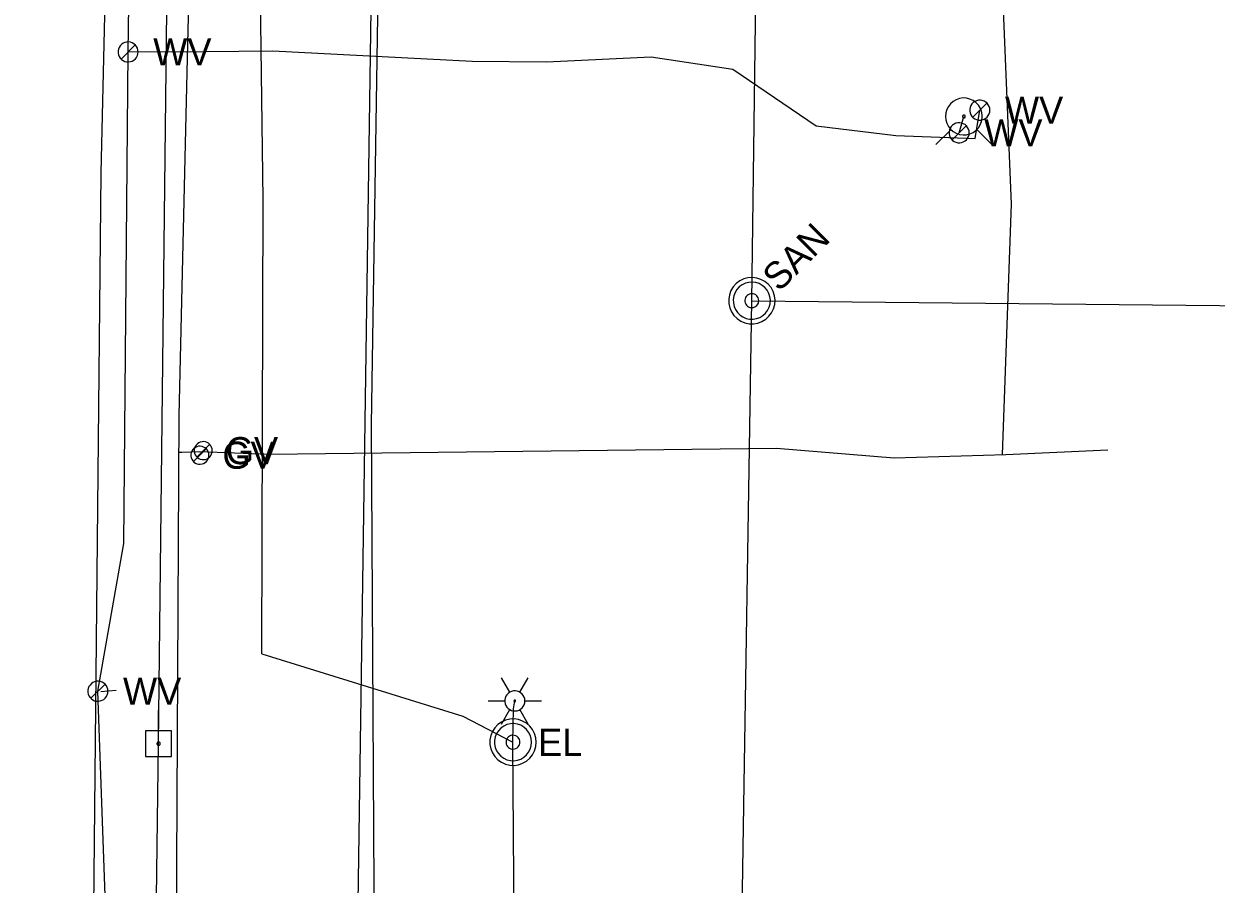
# Model space of a CAD drawing. Extents: x 600849 to 606371, y 330010 to 403088.
# Drawn here: x 601972.2 to 602141.8, y 360055.1 to 360177.4 of the extents above; entities that cross this region are included whole.
import ezdxf

# ---------------------------------------------------------------- set-up
doc = ezdxf.new("R2010")
doc.units = 0
for name, color, linetype in [('E_LTG', 7, 'Continuous'), ('E_LTG_CID', 7, 'Continuous'), ('E_UTL_E', 7, 'Continuous'), ('E_UTL_E_UG', 7, 'Continuous'), ('E_UTL_EPowerPole', 7, 'Continuous'), ('E_UTL_FO_UG', 7, 'Continuous'), ('E_UTL_G', 7, 'Continuous'), ('E_UTL_G_UG', 7, 'Continuous'), ('E_UTL_Overhead', 7, 'Continuous'), ('E_UTL_SAN', 7, 'Continuous'), ('E_UTL_SAN_UG', 7, 'Continuous'), ('E_UTL_T_UG', 7, 'Continuous'), ('E_UTL_W', 7, 'Continuous'), ('E_UTL_W_UG', 7, 'Continuous'), ('E_UTL_WHydrant', 7, 'Continuous')]:
    doc.layers.add(name, color=color, linetype=linetype)

msp = doc.modelspace()

# ---------------------------------------------------------------- linework, layer by layer
at = {"layer": 'E_LTG'}
for points in [[(602041.3, 360082.34), (602040.11, 360084.4)], [(602042.73, 360082.34), (602043.92, 360084.4)], [(602043.44, 360081.1), (602043.42, 360081.38), (602043.34, 360081.64), (602043.22, 360081.88), (602043.05, 360082.09), (602042.84, 360082.27), (602042.61, 360082.4), (602042.35, 360082.49), (602042.08, 360082.53), (602041.81, 360082.52), (602041.55, 360082.46), (602041.3, 360082.34), (602041.08, 360082.18), (602040.89, 360081.99), (602040.74, 360081.76), (602040.64, 360081.51), (602040.59, 360081.24), (602040.59, 360080.97), (602040.64, 360080.7), (602040.74, 360080.45), (602040.89, 360080.22), (602041.08, 360080.02), (602041.3, 360079.87), (602041.55, 360079.75), (602041.81, 360079.69), (602042.08, 360079.68), (602042.35, 360079.72), (602042.61, 360079.8), (602042.84, 360079.94), (602043.05, 360080.12), (602043.22, 360080.33), (602043.34, 360080.57), (602043.42, 360080.83), (602043.44, 360081.1)], [(602043.44, 360081.1), (602043.42, 360081.38), (602043.34, 360081.64), (602043.22, 360081.88), (602043.05, 360082.09), (602042.84, 360082.27), (602042.61, 360082.4), (602042.35, 360082.49), (602042.08, 360082.53), (602041.81, 360082.52), (602041.55, 360082.46), (602041.3, 360082.34), (602041.08, 360082.18), (602040.89, 360081.99), (602040.74, 360081.76), (602040.64, 360081.51), (602040.59, 360081.24), (602040.59, 360080.97), (602040.64, 360080.7), (602040.74, 360080.45), (602040.89, 360080.22), (602041.08, 360080.02), (602041.3, 360079.87), (602041.55, 360079.75), (602041.81, 360079.69), (602042.08, 360079.68), (602042.35, 360079.72), (602042.61, 360079.8), (602042.84, 360079.94), (602043.05, 360080.12), (602043.22, 360080.33), (602043.34, 360080.57), (602043.42, 360080.83), (602043.44, 360081.1)], [(602043.44, 360081.1), (602043.42, 360081.38), (602043.34, 360081.64), (602043.22, 360081.88), (602043.05, 360082.09), (602042.84, 360082.27), (602042.61, 360082.4), (602042.35, 360082.49), (602042.08, 360082.53), (602041.81, 360082.52), (602041.55, 360082.46), (602041.3, 360082.34), (602041.08, 360082.18), (602040.89, 360081.99), (602040.74, 360081.76), (602040.64, 360081.51), (602040.59, 360081.24), (602040.59, 360080.97), (602040.64, 360080.7), (602040.74, 360080.45), (602040.89, 360080.22), (602041.08, 360080.02), (602041.3, 360079.87), (602041.55, 360079.75), (602041.81, 360079.69), (602042.08, 360079.68), (602042.35, 360079.72), (602042.61, 360079.8), (602042.84, 360079.94), (602043.05, 360080.12), (602043.22, 360080.33), (602043.34, 360080.57), (602043.42, 360080.83), (602043.44, 360081.1)], [(602038.2, 360081.1), (602040.58, 360081.1)], [(602040.11, 360077.8), (602041.3, 360079.87)], [(602042.13, 360081.1), (602042.13, 360081.13), (602042.12, 360081.15), (602042.11, 360081.17), (602042.1, 360081.19), (602042.08, 360081.2), (602042.06, 360081.21), (602042.04, 360081.22), (602042.02, 360081.22), (602042, 360081.22), (602041.97, 360081.22), (602041.95, 360081.21), (602041.93, 360081.19), (602041.92, 360081.18), (602041.91, 360081.16), (602041.9, 360081.14), (602041.89, 360081.12), (602041.89, 360081.09), (602041.9, 360081.07), (602041.91, 360081.05), (602041.92, 360081.03), (602041.93, 360081.01), (602041.95, 360081), (602041.97, 360080.99), (602042, 360080.99), (602042.02, 360080.99), (602042.04, 360080.99), (602042.06, 360081), (602042.08, 360081.01), (602042.1, 360081.02), (602042.11, 360081.04), (602042.12, 360081.06), (602042.13, 360081.08), (602042.13, 360081.1)], [(602043.92, 360077.8), (602042.73, 360079.87)], [(602043.44, 360081.1), (602045.82, 360081.1)]]:
    msp.add_lwpolyline(points, dxfattribs=at)
at = {"layer": 'E_LTG_CID'}
msp.add_lwpolyline([(602042.94, 359054.77), (602043.69, 359086.99), (602042.08, 359198.08), (602043.03, 359218.8), (602043.8, 359252.58), (602046.66, 359354.8), (602046.79, 359386.71), (602046.88, 359405.12), (602038.97, 359566.99), (602038.48, 359570.03), (602037.12, 359648.56), (602041.37, 359697.34), (602046.93, 359747.34), (602047.07, 359768.54), (602046.73, 359770.11), (602047.59, 359908.15), (602042.37, 359984.86), (602041.75, 360075.24), (602041.84, 360079.99), (602042.01, 360081.1)], dxfattribs=at)
at = {"layer": 'E_UTL_E'}
for points in [[(602045.05, 360075.24), (602044.99, 360075.86), (602044.82, 360076.47), (602044.53, 360077.02), (602044.14, 360077.52), (602043.67, 360077.93), (602043.12, 360078.24), (602042.53, 360078.45), (602041.91, 360078.54), (602041.28, 360078.51), (602040.67, 360078.36), (602040.1, 360078.1), (602039.59, 360077.73), (602039.16, 360077.28), (602038.82, 360076.75), (602038.59, 360076.17), (602038.47, 360075.55), (602038.47, 360074.93), (602038.59, 360074.31), (602038.82, 360073.73), (602039.16, 360073.2), (602039.59, 360072.75), (602040.1, 360072.38), (602040.67, 360072.12), (602041.28, 360071.97), (602041.91, 360071.94), (602042.53, 360072.03), (602043.12, 360072.24), (602043.67, 360072.55), (602044.14, 360072.96), (602044.53, 360073.45), (602044.82, 360074.01), (602044.99, 360074.61), (602045.05, 360075.24)], [(602045.05, 360075.24), (602044.99, 360075.86), (602044.82, 360076.47), (602044.53, 360077.02), (602044.14, 360077.52), (602043.67, 360077.93), (602043.12, 360078.24), (602042.53, 360078.45), (602041.91, 360078.54), (602041.28, 360078.51), (602040.67, 360078.36), (602040.1, 360078.1), (602039.59, 360077.73), (602039.16, 360077.28), (602038.82, 360076.75), (602038.59, 360076.17), (602038.47, 360075.55), (602038.47, 360074.93), (602038.59, 360074.31), (602038.82, 360073.73), (602039.16, 360073.2), (602039.59, 360072.75), (602040.1, 360072.38), (602040.67, 360072.12), (602041.28, 360071.97), (602041.91, 360071.94), (602042.53, 360072.03), (602043.12, 360072.24), (602043.67, 360072.55), (602044.14, 360072.96), (602044.53, 360073.45), (602044.82, 360074.01), (602044.99, 360074.61), (602045.05, 360075.24)], [(602044.39, 360075.24), (602044.35, 360075.74), (602044.2, 360076.22), (602043.97, 360076.67), (602043.66, 360077.06), (602043.28, 360077.39), (602042.85, 360077.64), (602042.38, 360077.8), (602041.88, 360077.88), (602041.38, 360077.85), (602040.89, 360077.73), (602040.43, 360077.53), (602040.02, 360077.23), (602039.68, 360076.87), (602039.41, 360076.45), (602039.22, 360075.98), (602039.13, 360075.49), (602039.13, 360074.99), (602039.22, 360074.5), (602039.41, 360074.03), (602039.68, 360073.61), (602040.02, 360073.24), (602040.43, 360072.95), (602040.89, 360072.74), (602041.38, 360072.63), (602041.88, 360072.6), (602042.38, 360072.67), (602042.85, 360072.84), (602043.28, 360073.09), (602043.66, 360073.42), (602043.97, 360073.81), (602044.2, 360074.26), (602044.35, 360074.74), (602044.39, 360075.24)], [(602044.39, 360075.24), (602044.35, 360075.74), (602044.2, 360076.22), (602043.97, 360076.67), (602043.66, 360077.06), (602043.28, 360077.39), (602042.85, 360077.64), (602042.38, 360077.8), (602041.88, 360077.88), (602041.38, 360077.85), (602040.89, 360077.73), (602040.43, 360077.53), (602040.02, 360077.23), (602039.68, 360076.87), (602039.41, 360076.45), (602039.22, 360075.98), (602039.13, 360075.49), (602039.13, 360074.99), (602039.22, 360074.5), (602039.41, 360074.03), (602039.68, 360073.61), (602040.02, 360073.24), (602040.43, 360072.95), (602040.89, 360072.74), (602041.38, 360072.63), (602041.88, 360072.6), (602042.38, 360072.67), (602042.85, 360072.84), (602043.28, 360073.09), (602043.66, 360073.42), (602043.97, 360073.81), (602044.2, 360074.26), (602044.35, 360074.74), (602044.39, 360075.24)], [(602042.74, 360075.24), (602042.73, 360075.43), (602042.67, 360075.61), (602042.59, 360075.77), (602042.47, 360075.92), (602042.33, 360076.05), (602042.16, 360076.14), (602041.99, 360076.2), (602041.8, 360076.23), (602041.61, 360076.22), (602041.43, 360076.17), (602041.26, 360076.1), (602041.11, 360075.99), (602040.98, 360075.85), (602040.87, 360075.69), (602040.8, 360075.52), (602040.77, 360075.33), (602040.77, 360075.14), (602040.8, 360074.96), (602040.87, 360074.79), (602040.98, 360074.63), (602041.11, 360074.49), (602041.26, 360074.38), (602041.43, 360074.3), (602041.61, 360074.26), (602041.8, 360074.25), (602041.99, 360074.28), (602042.16, 360074.34), (602042.33, 360074.43), (602042.47, 360074.56), (602042.59, 360074.7), (602042.67, 360074.87), (602042.73, 360075.05), (602042.74, 360075.24)], [(602042.74, 360075.24), (602042.73, 360075.43), (602042.67, 360075.61), (602042.59, 360075.77), (602042.47, 360075.92), (602042.33, 360076.05), (602042.16, 360076.14), (602041.99, 360076.2), (602041.8, 360076.23), (602041.61, 360076.22), (602041.43, 360076.17), (602041.26, 360076.1), (602041.11, 360075.99), (602040.98, 360075.85), (602040.87, 360075.69), (602040.8, 360075.52), (602040.77, 360075.33), (602040.77, 360075.14), (602040.8, 360074.96), (602040.87, 360074.79), (602040.98, 360074.63), (602041.11, 360074.49), (602041.26, 360074.38), (602041.43, 360074.3), (602041.61, 360074.26), (602041.8, 360074.25), (602041.99, 360074.28), (602042.16, 360074.34), (602042.33, 360074.43), (602042.47, 360074.56), (602042.59, 360074.7), (602042.67, 360074.87), (602042.73, 360075.05), (602042.74, 360075.24)]]:
    msp.add_lwpolyline(points, dxfattribs=at)
at = {"layer": 'E_UTL_E_UG'}
for points in [[(602006, 360087.82), (602006.21, 360152.43), (602005.68, 360191.82), (602006.19, 360216.3), (602004.61, 360263.19), (602002.75, 360267.91), (602004.91, 360317.13), (602009.69, 360317.33), (602040.69, 360319.73)], [(602006, 360087.82), (602034.61, 360078.93), (602041.75, 360075.24)]]:
    msp.add_lwpolyline(points, dxfattribs=at)
at = {"layer": 'E_UTL_EPowerPole'}
for points in [[(601991.3, 360076.87), (601991.3, 360079.78)], [(601993.15, 360076.87), (601989.46, 360076.87)], [(601989.46, 360076.87), (601989.46, 360073.18)], [(601993.15, 360073.18), (601993.15, 360076.87)], [(601991.57, 360075.03), (601991.57, 360075.07), (601991.56, 360075.12), (601991.54, 360075.16), (601991.51, 360075.19), (601991.47, 360075.22), (601991.44, 360075.24), (601991.39, 360075.26), (601991.35, 360075.27), (601991.3, 360075.26), (601991.26, 360075.25), (601991.22, 360075.23), (601991.18, 360075.21), (601991.15, 360075.18), (601991.12, 360075.14), (601991.11, 360075.09), (601991.1, 360075.05), (601991.1, 360075.01), (601991.11, 360074.96), (601991.12, 360074.92), (601991.15, 360074.88), (601991.18, 360074.85), (601991.22, 360074.82), (601991.26, 360074.8), (601991.3, 360074.79), (601991.35, 360074.79), (601991.39, 360074.8), (601991.44, 360074.81), (601991.47, 360074.83), (601991.51, 360074.86), (601991.54, 360074.9), (601991.56, 360074.94), (601991.57, 360074.98), (601991.57, 360075.03)], [(601989.46, 360073.18), (601993.15, 360073.18)]]:
    msp.add_lwpolyline(points, dxfattribs=at)
at = {"layer": 'E_UTL_FO_UG'}
msp.add_lwpolyline([(601976.95, 359682.74), (601976.59, 359687.86), (601978.56, 359710.82), (601979.54, 359772.92), (601981.74, 359917.5), (601981.99, 359955.18), (601981.91, 359957.28), (601981.64, 359959.44), (601982.01, 360042.1), (601983.18, 360156.18), (601986.24, 360288.56), (601986.53, 360325.7), (601985.94, 360329.91)], dxfattribs=at)
at = {"layer": 'E_UTL_G'}
for points in [[(601998.49, 360116.04), (601998.47, 360116.29), (601998.4, 360116.52), (601998.28, 360116.74), (601998.13, 360116.93), (601997.95, 360117.09), (601997.74, 360117.21), (601997.51, 360117.29), (601997.27, 360117.33), (601997.02, 360117.32), (601996.79, 360117.26), (601996.56, 360117.16), (601996.36, 360117.01), (601996.2, 360116.84), (601996.06, 360116.63), (601995.97, 360116.41), (601995.93, 360116.17), (601995.93, 360115.92), (601995.97, 360115.68), (601996.06, 360115.46), (601996.2, 360115.25), (601996.36, 360115.07), (601996.56, 360114.93), (601996.79, 360114.83), (601997.02, 360114.77), (601997.27, 360114.76), (601997.51, 360114.8), (601997.74, 360114.88), (601997.95, 360115), (601998.13, 360115.16), (601998.28, 360115.35), (601998.4, 360115.57), (601998.47, 360115.8), (601998.49, 360116.04)], [(601996.3, 360115.14), (601998.11, 360116.95)], [(601998.97, 360116.7), (601998.95, 360116.94), (601998.88, 360117.18), (601998.77, 360117.39), (601998.62, 360117.59), (601998.43, 360117.75), (601998.22, 360117.87), (601997.99, 360117.95), (601997.75, 360117.98), (601997.51, 360117.97), (601997.27, 360117.91), (601997.05, 360117.81), (601996.85, 360117.67), (601996.68, 360117.49), (601996.55, 360117.29), (601996.46, 360117.06), (601996.41, 360116.82), (601996.41, 360116.58), (601996.46, 360116.34), (601996.55, 360116.11), (601996.68, 360115.91), (601996.85, 360115.73), (601997.05, 360115.59), (601997.27, 360115.49), (601997.51, 360115.43), (601997.75, 360115.42), (601997.99, 360115.45), (601998.22, 360115.53), (601998.43, 360115.65), (601998.62, 360115.81), (601998.77, 360116.01), (601998.88, 360116.22), (601998.95, 360116.46), (601998.97, 360116.7)], [(601996.78, 360115.79), (601998.6, 360117.61)]]:
    msp.add_lwpolyline(points, dxfattribs=at)
at = {"layer": 'E_UTL_G_UG'}
for points in [[(602111.4, 360116.14), (602112.69, 360151.73), (602110.14, 360212.81), (602111.73, 360252.21), (602112.08, 360303.56), (602114.95, 360357.46), (602112.02, 360400.29), (602117.64, 360450.57), (602117.22, 360477.1), (602115.67, 360493.84), (602115.96, 360497.55)], [(601980.09, 359021.9), (601980.96, 359082.79), (601981.41, 359151.97), (601983.06, 359227.97), (601983.79, 359286.76), (601983.84, 359287.29), (601984.42, 359351.28), (601984.8, 359408.77), (601985.08, 359469.91), (601985.33, 359492.21), (601985.69, 359523.34), (601987.17, 359583.17), (601988.92, 359663.01), (601988.74, 359686.98), (601989.06, 359710.39), (601989.78, 359803.45), (601990.35, 359832.65), (601991.62, 359916.26), (601992.43, 359984.9), (601992.5, 360011.35), (601993.81, 360039.63), (601994.27, 360121.7), (601995.5, 360174.54), (601997.19, 360243.87)], [(601994.24, 360116.46), (601994.63, 360116.46), (601997.18, 360116.55), (602007.05, 360116.18), (602079.25, 360117.06), (602095.99, 360115.66), (602111.88, 360116.14), (602126.37, 360116.83)]]:
    msp.add_lwpolyline(points, dxfattribs=at)
at = {"layer": 'E_UTL_Overhead'}
msp.add_lwpolyline([(601976.75, 358958.92), (601977.97, 359111.94), (601981.19, 359312.23), (601983.51, 359526.6), (601985.8, 359662.25), (601987.84, 359828.62), (601989.65, 359947.39), (601991.34, 360075.03), (601992.79, 360204.36), (601996.6, 360395.42), (601996.88, 360486.88), (601998.68, 360539.79), (601998.36, 360632.61), (601999.96, 360761.05), (602001.64, 360876.73), (602001.68, 360897.47), (602002.94, 360981.08), (602003.73, 361045.7), (602006.07, 361225.37), (602007.31, 361412.08)], dxfattribs=at)
at = {"layer": 'E_UTL_SAN'}
for points in [[(602078.06, 360140.35), (602077.58, 360140.75), (602077.03, 360141.05), (602076.43, 360141.24), (602075.81, 360141.32), (602075.18, 360141.27), (602074.57, 360141.11), (602074.01, 360140.83), (602073.51, 360140.46), (602073.09, 360139.99), (602072.76, 360139.46), (602072.54, 360138.87), (602072.44, 360138.25), (602072.45, 360137.62), (602072.58, 360137.01), (602072.83, 360136.44), (602073.18, 360135.92), (602073.63, 360135.47), (602074.15, 360135.12), (602074.72, 360134.87), (602075.34, 360134.74), (602075.96, 360134.73), (602076.58, 360134.83), (602077.17, 360135.05), (602077.71, 360135.37), (602078.17, 360135.8), (602078.55, 360136.3), (602078.82, 360136.86), (602078.98, 360137.47), (602079.03, 360138.1), (602078.95, 360138.72), (602078.76, 360139.32), (602078.46, 360139.87), (602078.06, 360140.35)], [(602077.59, 360139.88), (602077.21, 360140.2), (602076.77, 360140.44), (602076.29, 360140.6), (602075.79, 360140.66), (602075.29, 360140.62), (602074.81, 360140.49), (602074.35, 360140.27), (602073.95, 360139.97), (602073.61, 360139.6), (602073.35, 360139.17), (602073.18, 360138.7), (602073.09, 360138.21), (602073.11, 360137.7), (602073.21, 360137.21), (602073.41, 360136.75), (602073.69, 360136.34), (602074.05, 360135.98), (602074.46, 360135.7), (602074.92, 360135.5), (602075.41, 360135.4), (602075.92, 360135.38), (602076.41, 360135.47), (602076.88, 360135.64), (602077.31, 360135.9), (602077.68, 360136.24), (602077.98, 360136.64), (602078.2, 360137.09), (602078.33, 360137.58), (602078.37, 360138.08), (602078.31, 360138.58), (602078.16, 360139.06), (602077.91, 360139.5), (602077.59, 360139.88)], [(602076.43, 360138.72), (602076.28, 360138.84), (602076.12, 360138.93), (602075.94, 360138.98), (602075.75, 360139.01), (602075.56, 360138.99), (602075.38, 360138.94), (602075.21, 360138.86), (602075.06, 360138.75), (602074.94, 360138.61), (602074.84, 360138.45), (602074.77, 360138.27), (602074.74, 360138.09), (602074.75, 360137.9), (602074.79, 360137.72), (602074.86, 360137.54), (602074.96, 360137.39), (602075.1, 360137.25), (602075.25, 360137.15), (602075.43, 360137.07), (602075.61, 360137.03), (602075.8, 360137.03), (602075.98, 360137.06), (602076.16, 360137.13), (602076.32, 360137.22), (602076.46, 360137.35), (602076.57, 360137.5), (602076.66, 360137.67), (602076.7, 360137.85), (602076.72, 360138.04), (602076.7, 360138.23), (602076.64, 360138.41), (602076.55, 360138.57), (602076.43, 360138.72)]]:
    msp.add_lwpolyline(points, dxfattribs=at)
at = {"layer": 'E_UTL_SAN_UG'}
for p, q in [((602075.73, 360138.01), (602080.28, 360488.41)), ((602071.01, 359839.88), (602075.73, 360138.01))]:
    msp.add_line(p, q, dxfattribs=at)
for points in [[(602016.69, 359843.9), (602021.6, 360182.74)], [(602075.73, 360138.01), (602280.02, 360135.96)]]:
    msp.add_lwpolyline(points, dxfattribs=at)
at = {"layer": 'E_UTL_T_UG'}
msp.add_lwpolyline([(602007.51, 358972.14), (602009.77, 359124.48), (602011.31, 359275.24), (602014.79, 359322.97), (602016.6, 359492.93), (602016.88, 359658.26), (602018.98, 359809.25), (602022.42, 359980.76), (602021.62, 360120.35), (602030.35, 360683.16)], dxfattribs=at)
at = {"layer": 'E_UTL_W'}
for points in [[(601988.43, 360173.39), (601988.4, 360173.66), (601988.32, 360173.92), (601988.2, 360174.16), (601988.03, 360174.37), (601987.83, 360174.55), (601987.59, 360174.69), (601987.34, 360174.78), (601987.07, 360174.82), (601986.8, 360174.8), (601986.53, 360174.74), (601986.29, 360174.63), (601986.07, 360174.47), (601985.88, 360174.27), (601985.73, 360174.04), (601985.63, 360173.79), (601985.58, 360173.53), (601985.58, 360173.26), (601985.63, 360172.99), (601985.73, 360172.74), (601985.88, 360172.51), (601986.07, 360172.31), (601986.29, 360172.16), (601986.53, 360172.04), (601986.8, 360171.98), (601987.07, 360171.97), (601987.34, 360172.01), (601987.59, 360172.09), (601987.83, 360172.23), (601988.03, 360172.41), (601988.2, 360172.62), (601988.32, 360172.86), (601988.4, 360173.12), (601988.43, 360173.39)], [(601985.99, 360172.38), (601988.01, 360174.4)], [(602109.6, 360165.11), (602109.57, 360165.38), (602109.5, 360165.64), (602109.37, 360165.88), (602109.21, 360166.09), (602109, 360166.27), (602108.77, 360166.41), (602108.51, 360166.49), (602108.24, 360166.53), (602107.97, 360166.52), (602107.71, 360166.46), (602107.46, 360166.34), (602107.24, 360166.19), (602107.05, 360165.99), (602106.91, 360165.76), (602106.81, 360165.51), (602106.75, 360165.24), (602106.75, 360164.97), (602106.81, 360164.71), (602106.91, 360164.46), (602107.05, 360164.23), (602107.24, 360164.03), (602107.46, 360163.87), (602107.71, 360163.76), (602107.97, 360163.7), (602108.24, 360163.68), (602108.51, 360163.72), (602108.77, 360163.81), (602109, 360163.95), (602109.21, 360164.12), (602109.37, 360164.34), (602109.5, 360164.58), (602109.57, 360164.84), (602109.6, 360165.11)], [(602107.17, 360164.1), (602109.18, 360166.12)], [(602106.65, 360161.89), (602106.63, 360162.16), (602106.55, 360162.42), (602106.43, 360162.66), (602106.26, 360162.87), (602106.06, 360163.05), (602105.82, 360163.19), (602105.57, 360163.27), (602105.3, 360163.31), (602105.03, 360163.3), (602104.76, 360163.24), (602104.52, 360163.12), (602104.3, 360162.97), (602104.11, 360162.77), (602103.96, 360162.54), (602103.86, 360162.29), (602103.81, 360162.02), (602103.81, 360161.75), (602103.86, 360161.49), (602103.96, 360161.24), (602104.11, 360161.01), (602104.3, 360160.81), (602104.52, 360160.65), (602104.76, 360160.54), (602105.03, 360160.48), (602105.3, 360160.46), (602105.57, 360160.5), (602105.82, 360160.59), (602106.06, 360160.73), (602106.26, 360160.9), (602106.43, 360161.12), (602106.55, 360161.36), (602106.63, 360161.62), (602106.65, 360161.89)], [(602104.22, 360160.88), (602106.24, 360162.9)], [(601984.13, 360082.49), (601984.1, 360082.76), (601984.02, 360083.02), (601983.9, 360083.26), (601983.73, 360083.47), (601983.53, 360083.65), (601983.29, 360083.79), (601983.04, 360083.87), (601982.77, 360083.91), (601982.5, 360083.9), (601982.23, 360083.84), (601981.99, 360083.72), (601981.77, 360083.57), (601981.58, 360083.37), (601981.43, 360083.14), (601981.33, 360082.89), (601981.28, 360082.62), (601981.28, 360082.35), (601981.33, 360082.09), (601981.43, 360081.83), (601981.58, 360081.61), (601981.77, 360081.41), (601981.99, 360081.25), (601982.23, 360081.14), (601982.5, 360081.08), (601982.77, 360081.06), (601983.04, 360081.1), (601983.29, 360081.19), (601983.53, 360081.33), (601983.73, 360081.5), (601983.9, 360081.72), (601984.02, 360081.96), (601984.1, 360082.22), (601984.13, 360082.49)], [(601981.69, 360081.48), (601983.71, 360083.5)]]:
    msp.add_lwpolyline(points, dxfattribs=at)
at = {"layer": 'E_UTL_W_UG'}
for points in [[(601972.16, 359041.36), (601973.28, 359168.07), (601974.93, 359233.92), (601975.83, 359340.64), (601976.66, 359395.32), (601977.04, 359455.79), (601977.65, 359495.85), (601977.61, 359516.2), (601978.05, 359572.79), (601979.2, 359630.24), (601981.41, 359672.03), (601980.94, 359711.2), (601981.6, 359773.44), (601981.95, 359831.36), (601983.96, 359939.3), (601985.82, 359960.11), (601985.13, 359963.2), (601985.07, 359965.47), (601985.74, 359997.89), (601982.7, 360082.49), (601986.39, 360103.49), (601987, 360173.39), (601989.12, 360321.85)], [(601987, 360173.39), (601997.9, 360173.43), (602007.58, 360173.53), (602035.95, 360172.1), (602046.53, 360172), (602061.42, 360172.67), (602073.04, 360170.95), (602084.89, 360162.87), (602096.22, 360161.5), (602107.52, 360161.1), (602108.17, 360165.11)], [(602105.23, 360161.89), (602105.9, 360164.22)], [(601985.32, 360082.58), (601983.13, 360082.41)]]:
    msp.add_lwpolyline(points, dxfattribs=at)
at = {"layer": 'E_UTL_WHydrant'}
for points in [[(602103.28, 360164.22), (602103.33, 360163.72), (602103.47, 360163.24), (602103.69, 360162.8), (602104, 360162.41), (602104.38, 360162.08), (602104.81, 360161.83), (602105.28, 360161.67), (602105.78, 360161.6), (602106.27, 360161.62), (602106.76, 360161.74), (602107.21, 360161.94), (602107.62, 360162.23), (602107.96, 360162.59), (602108.23, 360163.01), (602108.42, 360163.48), (602108.51, 360163.97), (602108.51, 360164.46), (602108.42, 360164.95), (602108.23, 360165.42), (602107.96, 360165.84), (602107.62, 360166.2), (602107.21, 360166.49), (602106.76, 360166.69), (602106.27, 360166.81), (602105.78, 360166.84), (602105.28, 360166.76), (602104.81, 360166.6), (602104.38, 360166.35), (602104, 360166.03), (602103.69, 360165.63), (602103.47, 360165.19), (602103.33, 360164.71), (602103.28, 360164.22)], [(602105.7, 360164.22), (602105.7, 360164.18), (602105.71, 360164.14), (602105.73, 360164.11), (602105.76, 360164.08), (602105.78, 360164.05), (602105.82, 360164.03), (602105.85, 360164.02), (602105.89, 360164.02), (602105.93, 360164.02), (602105.97, 360164.03), (602106, 360164.04), (602106.03, 360164.06), (602106.06, 360164.09), (602106.08, 360164.12), (602106.09, 360164.16), (602106.1, 360164.2), (602106.1, 360164.23), (602106.09, 360164.27), (602106.08, 360164.31), (602106.06, 360164.34), (602106.03, 360164.37), (602106, 360164.39), (602105.97, 360164.41), (602105.93, 360164.41), (602105.89, 360164.42), (602105.85, 360164.41), (602105.82, 360164.4), (602105.78, 360164.38), (602105.76, 360164.35), (602105.73, 360164.32), (602105.71, 360164.29), (602105.7, 360164.25), (602105.7, 360164.22)], [(602104.07, 360162.38), (602101.92, 360160.24)], [(602107.74, 360162.38), (602109.88, 360160.24)]]:
    msp.add_lwpolyline(points, dxfattribs=at)

# ---------------------------------------------------------------- texts
at = {"layer": 'E_UTL_E'}
msp.add_text('EL', height=3.849, dxfattribs=at).set_placement((602045.32, 360073.29))
msp.add_text('EL', height=3.849, dxfattribs=at).set_placement((602045.32, 360073.29))
at = {"layer": 'E_UTL_G'}
for p in [(602000.9, 360114.77), (602000.41, 360114.12)]:
    msp.add_text('GV', height=3.85, dxfattribs=at).set_placement(p)
at = {"layer": 'E_UTL_SAN'}
msp.add_text('SAN', height=3.849, rotation=45, dxfattribs=at).set_placement((602079.62, 360139.16))
at = {"layer": 'E_UTL_W'}
for p in [(601990.57, 360171.47), (602111.74, 360163.18), (602108.79, 360159.96), (601986.27, 360080.56)]:
    msp.add_text('WV', height=3.85, dxfattribs=at).set_placement(p)

doc.saveas('drawing.dxf')
